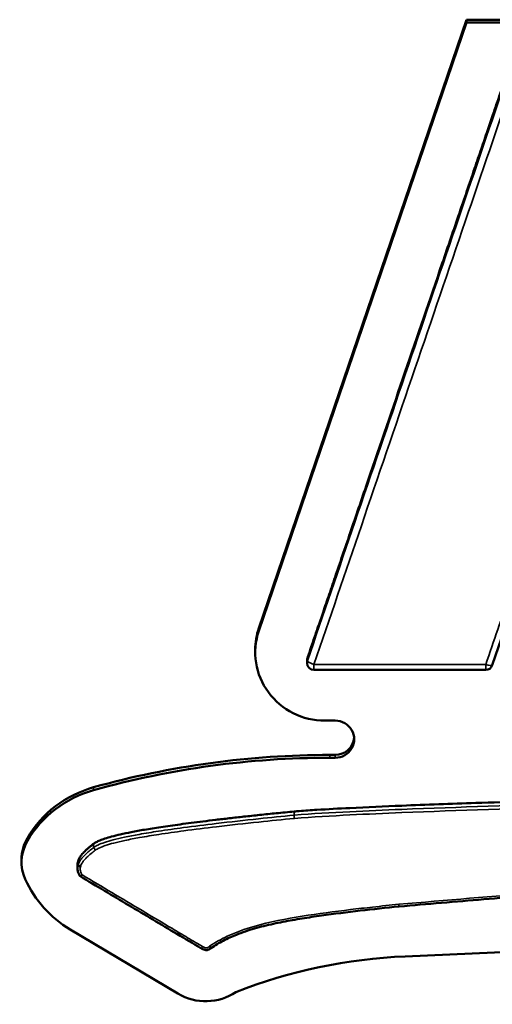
# Model space of a CAD drawing. Header units: inches. Extents: x 0.2 to 58.8, y 1.7 to 68.8.
# Tile 265 of 283: x 46.451 to 46.795, y 62.025 to 62.742. Entities that reach past the tile are written whole.
import ezdxf

# ---------------------------------------------------------------- set-up
doc = ezdxf.new("R2010")
doc.units = ezdxf.units.IN
doc.header["$MEASUREMENT"] = 0
doc.layers.add('Visible (ANSI)', color=7, linetype='Continuous', lineweight=50)
doc.layers.add('Visible Narrow (ANSI)', color=7, linetype='Continuous', lineweight=35)

msp = doc.modelspace()

# ---------------------------------------------------------------- linework, layer by layer
at = {"layer": 'Visible (ANSI)'}
for p, q in [((46.77653, 62.74236), (46.62519, 62.29899)), ((47.08777, 62.74236), (46.77653, 62.74236)), ((46.77653, 62.74028), (46.77653, 62.74236)), ((46.62519, 62.29691), (46.77653, 62.74028)), ((46.77653, 62.74028), (47.08777, 62.74028)), ((46.85264, 62.43987), (46.79527, 62.27181)), ((46.62258, 62.28117), (46.62258, 62.28325)), ((46.66033, 62.2755), (46.66033, 62.27343)), ((46.79054, 62.26843), (46.66533, 62.26843)), ((46.68082, 62.23149), (46.67337, 62.23149)), ((46.68082, 62.2065), (46.67696, 62.2065)), ((46.67696, 62.20442), (46.68082, 62.20442)), ((46.45232, 62.12839), (46.45232, 62.13047)), ((46.49302, 62.12654), (46.49302, 62.12384)), ((46.49346, 62.12883), (46.49346, 62.12613)), ((47.55267, 62.09543), (46.73187, 62.05967)), ((46.56622, 62.03254), (46.48772, 62.07931))]:
    msp.add_line(p, q, dxfattribs=at)
for centre, start, end in [((46.66533, 62.27343), 180, 270), ((46.79054, 62.27343), 270, 341.15403)]:
    msp.add_arc(centre, 0.005, start, end, dxfattribs=at)
for centre, major_axis, start_param, end_param in [((46.67337, 62.28117), (-0.0508, 0), 5.960959, 7.853982), ((46.67337, 62.28325), (-0.0508, 0), 5.960959, 6.283185), ((46.68082, 62.21795), (0.01384, 0), 4.712389, 7.853982), ((46.68082, 62.22003), (0.01384, 0), 4.712389, 6.206292), ((46.67696, 61.59322), (-0.62699, 0), 4.712389, 4.990525), ((46.67696, 61.59114), (0.62699, 0), 1.570796, 1.848932), ((46.52717, 62.10636), (-0.08141, 0), 4.990525, 5.762864), ((46.52717, 62.10428), (0.08141, 0), 1.848932, 2.621271), ((46.48415, 62.13047), (-0.03184, 0), 5.762864, 6.283185), ((46.48415, 62.12839), (-0.03184, 0), 5.762864, 6.697844), ((46.53079, 62.14847), (-0.08279, 0), 0.414659, 1.023685), ((46.74868, 61.69052), (-0.37776, 0), 4.756909, 5.092616), ((46.58648, 62.06507), (-0.03894, 0), 1.023685, 2.17115)]:
    msp.add_ellipse(centre, major_axis=major_axis, ratio=0.978148, start_param=start_param, end_param=end_param, dxfattribs=at)
for points, knots in [([(46.66059, 62.27705), (46.66106, 62.27845), (46.66244, 62.28247), (46.66492, 62.28974), (46.66823, 62.29944), (46.67213, 62.31087), (46.67657, 62.32388), (46.68341, 62.34392), (46.6929, 62.37173), (46.70974, 62.42107), (46.73187, 62.48589), (46.75399, 62.55071), (46.77083, 62.60004), (46.78032, 62.62785), (46.78716, 62.64789), (46.7916, 62.6609), (46.7955, 62.67233), (46.79881, 62.68203), (46.80148, 62.68983), (46.8032, 62.69488), (46.80403, 62.69732), (46.8042, 62.69782)], [0.017629, 0.017629, 0.017629, 0.017629, 0.029136, 0.050646, 0.077336, 0.108774, 0.144529, 0.184168, 0.273374, 0.37294, 0.589337, 0.805735, 0.9053, 0.994507, 1.034146, 1.0699, 1.101339, 1.128028, 1.149539, 1.165438, 1.169526, 1.169526, 1.169526, 1.169526]), ([(46.65088, 62.1653), (46.65212, 62.1654), (46.65761, 62.16587), (46.67114, 62.16673), (46.69604, 62.1681), (46.73464, 62.16978), (46.78929, 62.17175), (46.84591, 62.1734), (46.90099, 62.17478), (46.95031, 62.17588), (47.00539, 62.17698), (47.06647, 62.17806), (47.13344, 62.17911), (47.23276, 62.18048), (47.42382, 62.18264), (47.64733, 62.18421), (47.87137, 62.18464), (48.00585, 62.1843), (48.10648, 62.18355), (48.17466, 62.18276), (48.23669, 62.18177), (48.27588, 62.18077), (48.2943, 62.1803)], [0, 0, 0, 0, 0.009513, 0.041989, 0.103346, 0.199513, 0.336424, 0.520017, 0.631176, 0.756234, 0.895932, 1.051016, 1.221724, 1.406292, 1.807929, 2.677688, 3.109515, 3.515113, 3.702409, 3.876348, 4.034665, 4.175099, 4.175099, 4.175099, 4.175099]), ([(46.50481, 62.14173), (46.50539, 62.14217), (46.50684, 62.14308), (46.50958, 62.14435), (46.51334, 62.14571), (46.51832, 62.14716), (46.52472, 62.14871), (46.53276, 62.15037), (46.54058, 62.15178), (46.54781, 62.15297), (46.55401, 62.15393), (46.56077, 62.15492), (46.56812, 62.15595), (46.57609, 62.157), (46.58469, 62.15809), (46.59396, 62.15921), (46.60391, 62.16036), (46.61459, 62.16155), (46.626, 62.16278), (46.63818, 62.16404), (46.64656, 62.16487), (46.65088, 62.1653)], [0.0343005, 0.0343005, 0.0343005, 0.0343005, 0.0398798, 0.0473788, 0.0573575, 0.0703672, 0.0869498, 0.1076405, 0.1329697, 0.1475388, 0.1634651, 0.1808142, 0.1996516, 0.2200426, 0.2420527, 0.2657472, 0.2911912, 0.3184501, 0.347589, 0.378673, 0.4117673, 0.4117673, 0.4117673, 0.4117673]), ([(47.55267, 62.13181), (47.49761, 62.13003), (47.44254, 62.12831), (47.33241, 62.12494), (47.27735, 62.12331), (47.19475, 62.12092), (47.16721, 62.12012), (47.11216, 62.11844), (47.08463, 62.11754), (47.02959, 62.11555), (47.00207, 62.11445), (46.94706, 62.11194), (46.91956, 62.11052), (46.87834, 62.10801), (46.86461, 62.1071), (46.83028, 62.10465), (46.8097, 62.10303), (46.76854, 62.09962), (46.74796, 62.09783), (46.72739, 62.09605)], [0, 0, 0, 0, 0.419786, 0.419786, 0.839571, 0.839571, 1.049464, 1.049464, 1.259357, 1.259357, 1.46925, 1.46925, 1.679143, 1.679143, 1.784089, 1.784089, 1.941509, 1.941509, 2.098929, 2.098929, 2.098929, 2.098929]), ([(46.49302, 62.12654), (46.49302, 62.12654), (46.49302, 62.12685), (46.49305, 62.12731), (46.49316, 62.12792), (46.49329, 62.12838), (46.4934, 62.12868), (46.49346, 62.12883)], [0.016013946, 0.016013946, 0.016013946, 0.016013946, 0.016016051, 0.018397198, 0.019609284, 0.020839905, 0.022094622, 0.022094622, 0.022094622, 0.022094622]), ([(46.4954, 62.1252), (46.4954, 62.1252), (46.49539, 62.1252), (46.49515, 62.12527), (46.49492, 62.12534), (46.49447, 62.12549), (46.49427, 62.12557), (46.49391, 62.12574), (46.49376, 62.12582), (46.49354, 62.12597), (46.49348, 62.12604), (46.49346, 62.12611), (46.49346, 62.12612), (46.49346, 62.12613)], [-0.008031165, -0.008031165, -0.008031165, -0.008031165, -0.007993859, -0.007993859, -0.006120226, -0.006120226, -0.004249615, -0.004249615, -0.002269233, -0.002269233, -0.000298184, -0.000298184, 0, 0, 0, 0]), ([(46.49503, 62.11803), (46.495, 62.11808), (46.49494, 62.11816), (46.49466, 62.11858), (46.49448, 62.1189), (46.49411, 62.1196), (46.49394, 62.11995), (46.49364, 62.12069), (46.4935, 62.12106), (46.49327, 62.12185), (46.49318, 62.12226), (46.49305, 62.12306), (46.49302, 62.12344), (46.49302, 62.12384)], [0.0000075, 0.0000075, 0.0000075, 0.0000075, 0.00038547, 0.00038547, 0.00295367, 0.00295367, 0.00552188, 0.00552188, 0.00809008, 0.00809008, 0.01065829, 0.01065829, 0.01284853, 0.01284853, 0.01284853, 0.01284853]), ([(46.49645, 62.1191), (46.49644, 62.11909), (46.49644, 62.11909), (46.49634, 62.11899), (46.49624, 62.1189), (46.49604, 62.11872), (46.49595, 62.11863), (46.49569, 62.1184), (46.49554, 62.11828), (46.49528, 62.1181), (46.49518, 62.11804), (46.49507, 62.11801), (46.49504, 62.11801), (46.49503, 62.11803)], [-0.00810445, -0.00810445, -0.00810445, -0.00810445, -0.008066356, -0.008066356, -0.00699171, -0.00699171, -0.005920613, -0.005920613, -0.003909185, -0.003909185, -0.001945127, -0.001945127, -0.000619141, -0.000619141, -0.000619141, -0.000619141]), ([(46.58318, 62.06551), (46.57729, 62.06898), (46.57142, 62.0725), (46.55967, 62.0795), (46.55379, 62.083), (46.54204, 62.09001), (46.53616, 62.09351), (46.52441, 62.10051), (46.51854, 62.10401), (46.50679, 62.11102), (46.50091, 62.11452), (46.49504, 62.11802)], [0.0000028, 0.0000028, 0.0000028, 0.0000028, 0.0524286, 0.0524286, 0.1048544, 0.1048544, 0.1572803, 0.1572803, 0.2097061, 0.2097061, 0.2621319, 0.2621319, 0.2621319, 0.2621319]), ([(46.72739, 62.09605), (46.71792, 62.09513), (46.70848, 62.0941), (46.68961, 62.0919), (46.68018, 62.09072), (46.66608, 62.08875), (46.66139, 62.08806), (46.65203, 62.08655), (46.64736, 62.08574), (46.63808, 62.08393), (46.63347, 62.08294), (46.62433, 62.08065), (46.61981, 62.07937), (46.61316, 62.07712), (46.61096, 62.07632), (46.60555, 62.07415), (46.60235, 62.07272), (46.59619, 62.06952), (46.59328, 62.06768), (46.5903, 62.06575)], [-0.0000034, -0.0000034, -0.0000034, -0.0000034, 0.0725167, 0.0725167, 0.1450368, 0.1450368, 0.1812969, 0.1812969, 0.217557, 0.217557, 0.253817, 0.253817, 0.2900771, 0.2900771, 0.3082071, 0.3082071, 0.3354022, 0.3354022, 0.3625972, 0.3625972, 0.3625972, 0.3625972]), ([(46.58916, 62.06698), (46.58916, 62.06698), (46.58916, 62.06697), (46.58932, 62.06676), (46.58947, 62.06656), (46.58975, 62.06622), (46.58988, 62.06608), (46.59009, 62.06586), (46.59018, 62.06579), (46.59027, 62.06575), (46.59029, 62.06574), (46.5903, 62.06575)], [-0.000037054, -0.000037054, -0.000037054, -0.000037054, 0, 0, 0.002017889, 0.002017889, 0.004003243, 0.004003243, 0.005987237, 0.005987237, 0.007076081, 0.007076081, 0.007076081, 0.007076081]), ([(46.5903, 62.06575), (46.59001, 62.06554), (46.58975, 62.06533), (46.58928, 62.06498), (46.58905, 62.06481), (46.58836, 62.06444), (46.58789, 62.06429), (46.58709, 62.0642), (46.58676, 62.06422), (46.58594, 62.06432), (46.5855, 62.06445), (46.58465, 62.06475), (46.58424, 62.06493), (46.58362, 62.06525), (46.58338, 62.06539), (46.58318, 62.06551)], [0.00000283, 0.00000283, 0.00000283, 0.00000283, 0.00277903, 0.00277903, 0.00416982, 0.00416982, 0.00558825, 0.00558825, 0.00696533, 0.00696533, 0.00940423, 0.00940423, 0.01218582, 0.01218582, 0.01390539, 0.01390539, 0.01390539, 0.01390539])]:
    msp.add_open_spline(points, degree=3, knots=knots, dxfattribs=at)
for points, degree in [([(46.66033, 62.2755), (46.66033, 62.27603), (46.66042, 62.27655), (46.66059, 62.27705)], 3), ([(46.49346, 62.12883), (46.49414, 62.13358), (46.50481, 62.14173)], 2), ([(46.58318, 62.06551), (46.58318, 62.06551), (46.58318, 62.06551), (46.58318, 62.06551)], 3)]:
    msp.add_open_spline(points, degree=degree, dxfattribs=at)
at = {"layer": 'Visible Narrow (ANSI)'}
for p, q in [((46.62519, 62.29691), (46.62519, 62.29899)), ((46.66533, 62.27239), (46.66533, 62.26843)), ((46.79054, 62.26843), (46.79054, 62.27239)), ((46.67696, 62.20442), (46.67696, 62.2065)), ((46.68082, 62.20442), (46.68082, 62.2065)), ((46.50481, 62.18085), (46.50481, 62.18293)), ((46.65088, 62.1653), (46.65088, 62.16259)), ((46.45653, 62.14387), (46.45653, 62.14595)), ((46.50481, 62.14173), (46.50481, 62.13902))]:
    msp.add_line(p, q, dxfattribs=at)
for centre, major_axis, ratio, start_param, end_param in [((46.66533, 62.27343), (-0.005, 0), 0.978148, 5.960959, 6.283185), ((46.66533, 62.27343), (-0.00473, 0.00162), 0.197211, 0.067211, 1.638007), ((46.79054, 62.27343), (0.00473, -0.00162), 0.197211, 4.7796, 6.283185), ((46.50605, 62.13748), (-0.00121, 0.00159), 0.127918, 0.166023, 1.736819)]:
    msp.add_ellipse(centre, major_axis=major_axis, ratio=ratio, start_param=start_param, end_param=end_param, dxfattribs=at)
for points, knots in [([(46.8042, 62.69574), (46.79234, 62.66097), (46.78047, 62.62621), (46.75636, 62.55556), (46.74411, 62.51968), (46.73187, 62.48381), (46.71962, 62.44793), (46.70737, 62.41205), (46.68361, 62.34244), (46.6721, 62.30871), (46.66059, 62.27497)], [-1.169526, -1.169526, -1.169526, -1.169526, -0.884006, -0.884006, -0.589337, -0.589337, -0.589337, -0.294669, -0.294669, -0.017629, -0.017629, -0.017629, -0.017629]), ([(46.66533, 62.27239), (46.67684, 62.30612), (46.68836, 62.33985), (46.71212, 62.40946), (46.72436, 62.44534), (46.73661, 62.48122), (46.74885, 62.5171), (46.7611, 62.55298), (46.78521, 62.62362), (46.79708, 62.65838), (46.80894, 62.69315)], [0.017629, 0.017629, 0.017629, 0.017629, 0.294669, 0.294669, 0.589337, 0.589337, 0.589337, 0.884006, 0.884006, 1.169526, 1.169526, 1.169526, 1.169526]), ([(46.8479, 62.44044), (46.84331, 62.427), (46.83872, 62.41355), (46.82916, 62.38554), (46.82419, 62.37098), (46.81922, 62.35641), (46.81548, 62.34545), (46.81174, 62.33449), (46.80218, 62.30648), (46.79636, 62.28943), (46.79054, 62.27239)], [0.009149, 0.009149, 0.009149, 0.009149, 0.1195957, 0.1195957, 0.2391913, 0.2391913, 0.2391913, 0.3292264, 0.3292264, 0.4692336, 0.4692336, 0.4692336, 0.4692336]), ([(46.66059, 62.27497), (46.66059, 62.27515), (46.66059, 62.27532), (46.66059, 62.27549), (46.66059, 62.27575), (46.66059, 62.27601), (46.66059, 62.27653), (46.66059, 62.27679), (46.66059, 62.27705)], [-0.0254, -0.0254, -0.0254, -0.0254, -0.01905, -0.01905, -0.01905, -0.009525, -0.009525, 0, 0, 0, 0]), ([(46.79054, 62.27239), (46.7774, 62.27239), (46.76425, 62.27239), (46.74282, 62.27239), (46.73455, 62.27239), (46.72627, 62.27239), (46.71681, 62.27239), (46.70735, 62.27239), (46.68704, 62.27239), (46.67618, 62.27239), (46.66533, 62.27239)], [0.009149, 0.009149, 0.009149, 0.009149, 0.1093217, 0.1093217, 0.17241, 0.17241, 0.17241, 0.2444745, 0.2444745, 0.3271909, 0.3271909, 0.3271909, 0.3271909]), ([(48.2943, 62.1776), (48.2323, 62.17918), (48.17026, 62.18019), (48.03329, 62.1815), (47.95834, 62.18176), (47.74641, 62.1819), (47.60944, 62.18126), (47.47247, 62.18016), (47.33552, 62.17906), (47.19857, 62.17755), (46.99289, 62.1741), (46.92415, 62.17274), (46.81337, 62.16979), (46.77133, 62.16851), (46.71669, 62.1663), (46.70409, 62.16575), (46.67795, 62.16443), (46.66436, 62.16374), (46.65088, 62.16259)], [-4.174531, -4.174531, -4.174531, -4.174531, -3.701923, -3.701923, -3.130842, -3.130842, -2.087153, -2.087153, -2.087153, -1.043576, -1.043576, -0.519716, -0.519716, -0.199283, -0.199283, -0.103167, -0.103167, 0, 0, 0, 0]), ([(46.65106, 62.16023), (46.66455, 62.16138), (46.67807, 62.16206), (46.70418, 62.16338), (46.71678, 62.16393), (46.7714, 62.16614), (46.81343, 62.16742), (46.92419, 62.17037), (46.99293, 62.17173), (47.1986, 62.17518), (47.33554, 62.17669), (47.47249, 62.17779), (47.60945, 62.17889), (47.74642, 62.17953), (47.95833, 62.17939), (48.03328, 62.17913), (48.17024, 62.17781), (48.23225, 62.17681), (48.29425, 62.17523)], [0.000036, 0.000036, 0.000036, 0.000036, 0.103167, 0.103167, 0.199283, 0.199283, 0.519716, 0.519716, 1.043576, 1.043576, 2.087153, 2.087153, 2.087153, 3.130842, 3.130842, 3.701923, 3.701923, 4.174523, 4.174523, 4.174523, 4.174523]), ([(46.65088, 62.16259), (46.64226, 62.16174), (46.63363, 62.16087), (46.61469, 62.15887), (46.60436, 62.15773), (46.58611, 62.15557), (46.57818, 62.15458), (46.56416, 62.1527), (46.55807, 62.15184), (46.5473, 62.15019), (46.54263, 62.14943), (46.53436, 62.14795), (46.53078, 62.14727), (46.52444, 62.14592), (46.52169, 62.14529), (46.51684, 62.14402), (46.51473, 62.14343), (46.51102, 62.14218), (46.50941, 62.14158), (46.5068, 62.14032), (46.50579, 62.13976), (46.50481, 62.13902)], [-0.374646, -0.374646, -0.374646, -0.374646, -0.308635, -0.308635, -0.2295326, -0.2295326, -0.1686847, -0.1686847, -0.1218785, -0.1218785, -0.0858738, -0.0858738, -0.0581779, -0.0581779, -0.0368733, -0.0368733, -0.0204852, -0.0204852, -0.0078789, -0.0078789, 0, 0, 0, 0]), ([(46.50605, 62.13707), (46.50686, 62.13768), (46.50776, 62.13819), (46.51017, 62.13935), (46.51172, 62.13993), (46.51532, 62.14114), (46.51739, 62.14173), (46.52217, 62.14297), (46.52489, 62.1436), (46.53117, 62.14493), (46.53474, 62.14561), (46.54296, 62.14708), (46.54762, 62.14784), (46.55836, 62.14949), (46.56444, 62.15035), (46.57844, 62.15223), (46.58636, 62.15321), (46.60459, 62.15537), (46.61491, 62.15651), (46.63384, 62.15851), (46.64245, 62.15938), (46.65106, 62.16023)], [0.0000162, 0.0000162, 0.0000162, 0.0000162, 0.0078789, 0.0078789, 0.0204852, 0.0204852, 0.0368733, 0.0368733, 0.0581779, 0.0581779, 0.0858738, 0.0858738, 0.1218785, 0.1218785, 0.1686847, 0.1686847, 0.2295326, 0.2295326, 0.308635, 0.308635, 0.3746101, 0.3746101, 0.3746101, 0.3746101]), ([(46.65088, 62.16259), (46.65088, 62.16254), (46.65088, 62.16243), (46.6509, 62.16214), (46.65092, 62.16195), (46.65095, 62.16151), (46.65097, 62.16126), (46.65102, 62.16075), (46.65104, 62.16048), (46.65106, 62.16023)], [0, 0, 0, 0, 0.25, 0.25, 0.5, 0.5, 0.75, 0.75, 1, 1, 1, 1]), ([(46.50481, 62.13902), (46.50265, 62.13737), (46.50053, 62.13565), (46.49788, 62.13307), (46.49725, 62.13242), (46.496, 62.131), (46.49538, 62.13023), (46.49425, 62.12848), (46.49367, 62.12758), (46.49346, 62.12613)], [-0.04111026, -0.04111026, -0.04111026, -0.04111026, -0.02055513, -0.02055513, -0.0139422, -0.0139422, -0.0069711, -0.0069711, 0, 0, 0, 0]), ([(46.4954, 62.1252), (46.49541, 62.12528), (46.49543, 62.12536), (46.49544, 62.12544), (46.49556, 62.12633), (46.49601, 62.12714), (46.49699, 62.12865), (46.49756, 62.12935), (46.49872, 62.13068), (46.49932, 62.13129), (46.50185, 62.13375), (46.50392, 62.13544), (46.50605, 62.13707)], [-0.00062389, -0.00062389, -0.00062389, -0.00062389, 0, 0, 0, 0.0069711, 0.0069711, 0.0139422, 0.0139422, 0.02055513, 0.02055513, 0.04111026, 0.04111026, 0.04111026, 0.04111026]), ([(47.5526, 62.1334), (47.48379, 62.13117), (47.41497, 62.12903), (47.27733, 62.12488), (47.2085, 62.12297), (47.13969, 62.12087), (47.07085, 62.11876), (47.00201, 62.11637), (46.86446, 62.10915), (46.79582, 62.10357), (46.72721, 62.09762), (46.72721, 62.09762), (46.72721, 62.09762), (46.7272, 62.09762)], [0, 0, 0, 0, 0.524654, 0.524654, 1.049308, 1.049308, 1.049308, 1.574119, 1.574119, 2.098931, 2.098931, 2.098931, 2.098957, 2.098957, 2.098957, 2.098957]), ([(46.49346, 62.12613), (46.49316, 62.12541), (46.49303, 62.12464), (46.49302, 62.1239), (46.49302, 62.12387), (46.49302, 62.12384)], [-0.016971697, -0.016971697, -0.016971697, -0.016971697, -0.013029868, -0.013029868, -0.012848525, -0.012848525, -0.012848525, -0.012848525]), ([(46.49645, 62.1191), (46.4964, 62.11917), (46.49636, 62.11924), (46.49624, 62.11944), (46.49616, 62.11958), (46.49598, 62.11992), (46.49588, 62.12012), (46.49554, 62.12086), (46.49534, 62.12141), (46.49521, 62.12198), (46.49509, 62.12247), (46.49501, 62.12298), (46.49503, 62.124), (46.49512, 62.12451), (46.49531, 62.12498), (46.49534, 62.12505), (46.49537, 62.12513), (46.4954, 62.1252)], [0.00097138, 0.00097138, 0.00097138, 0.00097138, 0.00160847, 0.00160847, 0.00282121, 0.00282121, 0.00454402, 0.00454402, 0.00908804, 0.00908804, 0.00908804, 0.01302987, 0.01302987, 0.0169717, 0.0169717, 0.0169717, 0.01759559, 0.01759559, 0.01759559, 0.01759559]), ([(46.58419, 62.06682), (46.58251, 62.06781), (46.58083, 62.06881), (46.5772, 62.07097), (46.57524, 62.07213), (46.56958, 62.07551), (46.56587, 62.07772), (46.55481, 62.0843), (46.54747, 62.08868), (46.54013, 62.09306), (46.53278, 62.09744), (46.52544, 62.10181), (46.51088, 62.11049), (46.50366, 62.1148), (46.49645, 62.1191)], [0.0000242, 0.0000242, 0.0000242, 0.0000242, 0.0150155, 0.0150155, 0.0324213, 0.0324213, 0.0655317, 0.0655317, 0.1310635, 0.1310635, 0.1310635, 0.1966062, 0.1966062, 0.2609932, 0.2609932, 0.2609932, 0.2609932]), ([(46.7272, 62.09762), (46.7272, 62.09762), (46.7272, 62.09762), (46.72719, 62.09762), (46.72082, 62.097), (46.71445, 62.09632), (46.70269, 62.09502), (46.6973, 62.0944), (46.68016, 62.09233), (46.66843, 62.09079), (46.65675, 62.08892), (46.64495, 62.08703), (46.63318, 62.08482), (46.61502, 62.0796), (46.60844, 62.07728), (46.59765, 62.07225), (46.59338, 62.06971), (46.58922, 62.06702), (46.5892, 62.06701), (46.58918, 62.06699), (46.58916, 62.06698)], [-0.0000259, -0.0000259, -0.0000259, -0.0000259, 0, 0, 0, 0.0488145, 0.0488145, 0.09019, 0.09019, 0.18038, 0.18038, 0.18038, 0.2714872, 0.2714872, 0.3245976, 0.3245976, 0.3625944, 0.3625944, 0.3625944, 0.3627792, 0.3627792, 0.3627792, 0.3627792]), ([(46.72739, 62.09605), (46.72738, 62.09605), (46.72738, 62.09606), (46.72737, 62.09613), (46.72735, 62.09622), (46.72732, 62.09651), (46.7273, 62.09669), (46.72725, 62.09712), (46.72723, 62.09737), (46.7272, 62.09762)], [0.1327036, 0.1327036, 0.1327036, 0.1327036, 0.25, 0.25, 0.5, 0.5, 0.75, 0.75, 1, 1, 1, 1]), ([(46.58318, 62.06551), (46.5832, 62.0655), (46.58322, 62.0655), (46.58329, 62.06556), (46.58337, 62.06563), (46.58356, 62.06587), (46.58367, 62.06602), (46.58392, 62.06639), (46.58406, 62.0666), (46.58419, 62.06682)], [0.1152501, 0.1152501, 0.1152501, 0.1152501, 0.25, 0.25, 0.5, 0.5, 0.75, 0.75, 1, 1, 1, 1]), ([(46.58916, 62.06698), (46.58914, 62.06697), (46.58912, 62.06695), (46.5891, 62.06694), (46.58891, 62.06679), (46.58871, 62.06665), (46.58833, 62.06636), (46.58815, 62.06621), (46.58776, 62.06596), (46.58755, 62.06587), (46.5872, 62.0658), (46.58706, 62.0658), (46.58692, 62.0658), (46.58668, 62.06581), (46.58644, 62.06586), (46.58584, 62.06602), (46.58548, 62.06616), (46.58481, 62.06647), (46.5845, 62.06664), (46.58419, 62.06682)], [-0.00018428, -0.00018428, -0.00018428, -0.00018428, 0, 0, 0, 0.00185942, 0.00185942, 0.00368512, 0.00368512, 0.0053674, 0.0053674, 0.00641883, 0.00641883, 0.00641883, 0.00824617, 0.00824617, 0.01116992, 0.01116992, 0.01387918, 0.01387918, 0.01387918, 0.01387918])]:
    msp.add_open_spline(points, degree=3, knots=knots, dxfattribs=at)

doc.saveas('drawing.dxf')
